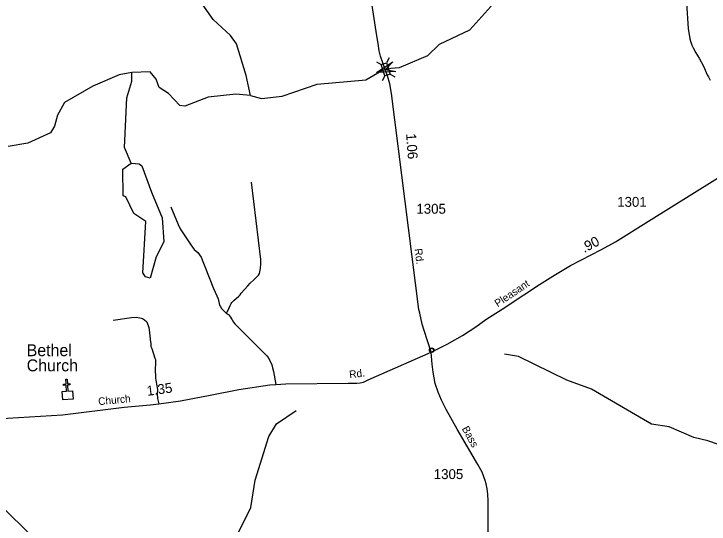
# Model space of a CAD drawing. Extents: x 2220236 to 2384410, y 720751 to 894131.
# Drawn here: x 2267338 to 2276098, y 812295 to 818722 of the extents above; entities that cross this region are included whole.
import ezdxf

# ---------------------------------------------------------------- set-up
doc = ezdxf.new("R2010")
doc.units = 0
for name, color, linetype in [('Exist Civil Demographics Community CELL', 7, 'Continuous'), ('Exist Cultural Church CELL', 7, 'Continuous'), ('Exist Cultural Church Label', 7, 'Continuous'), ('Exist Hydrographic Creek Single Shore', 7, 'Continuous'), ('Exist Hydrographic Misc Water Feature', 7, 'Continuous'), ('Exist Hydrographic Pond Under 1500 Sq Ft', 7, 'Continuous'), ('Exist Road Non-System Type 51', 7, 'Continuous'), ('Exist Road Secondary Mileage Hundredths English Label', 7, 'Continuous'), ('Exist Road Secondary Structure Standard Bridge Attributed CELL', 7, 'Continuous'), ('Exist Road Secondary Structure Standard Bridge CELL', 7, 'Continuous'), ('Exist Road Secondary Type 51 Attributed', 7, 'Continuous'), ('Exist Road Secondary Type 51 Label', 7, 'Continuous'), ('Exist Road Secondary Type 51 Number Label', 7, 'Continuous')]:
    doc.layers.add(name, color=color, linetype=linetype)

msp = doc.modelspace()

# ---------------------------------------------------------------- linework, layer by layer
at = {"layer": 'Exist Civil Demographics Community CELL'}
msp.add_lwpolyline([(2272579, 814489.6), (2272579.3, 814491.3), (2272579.8, 814493.3), (2272580.7, 814495.5), (2272581.6, 814497.2), (2272582.6, 814499), (2272583.8, 814500.5), (2272585, 814501.9), (2272586.4, 814503.3), (2272588.1, 814504.7), (2272589.7, 814505.8), (2272591.2, 814506.6), (2272592.8, 814507.4), (2272594.4, 814508.1), (2272596.1, 814508.6), (2272597.5, 814509), (2272598.9, 814509.2), (2272600.2, 814509.4), (2272602.1, 814509.5), (2272603.5, 814509.5), (2272605.2, 814509.4), (2272606.7, 814509.2), (2272608.2, 814508.9), (2272609.7, 814508.5), (2272611.3, 814507.9), (2272613.3, 814507), (2272615.2, 814505.9), (2272616.8, 814504.8), (2272618.4, 814503.6), (2272619.4, 814502.6), (2272620.6, 814501.3), (2272621.8, 814499.9), (2272622.7, 814498.5), (2272623.7, 814497), (2272624.4, 814495.4), (2272625.1, 814493.9), (2272625.5, 814492.3), (2272625.9, 814490.9), (2272626.3, 814489.1), (2272626.5, 814487.7), (2272626.5, 814485.8), (2272626.5, 814484.1), (2272626.3, 814482.3), (2272626, 814480.7), (2272625.5, 814478.8), (2272624.9, 814477), (2272624.2, 814475.5), (2272623.3, 814473.6), (2272622.3, 814472), (2272621.2, 814470.6), (2272619.9, 814469.1), (2272618.3, 814467.6), (2272616.8, 814466.4), (2272615.3, 814465.3), (2272614, 814464.5), (2272611.9, 814463.6), (2272609.7, 814462.7), (2272607.9, 814462.3), (2272605.9, 814461.9), (2272604.5, 814461.7), (2272603.2, 814461.7), (2272601.5, 814461.7), (2272600.2, 814461.8), (2272598.4, 814462), (2272596.6, 814462.4), (2272595.2, 814462.8), (2272593.7, 814463.4), (2272592.3, 814464), (2272591.1, 814464.7), (2272589, 814465.9), (2272587.3, 814467.2), (2272585.8, 814468.6), (2272584.4, 814470.1), (2272583.5, 814471.3), (2272582.6, 814472.5), (2272581.3, 814474.7), (2272580.8, 814475.8), (2272580.3, 814477), (2272579.5, 814479.5), (2272579, 814481.7), (2272578.8, 814483.2), (2272578.7, 814485.2), (2272578.7, 814486.6), (2272578.8, 814488.6)], close=True, dxfattribs=at)
msp.add_lwpolyline([(2272579, 814489.6), (2272579.3, 814491.3), (2272579.8, 814493.3), (2272580.7, 814495.5), (2272581.6, 814497.2), (2272582.6, 814499), (2272583.8, 814500.5), (2272585, 814501.9), (2272586.4, 814503.3), (2272588.1, 814504.7), (2272589.7, 814505.8), (2272591.2, 814506.6), (2272592.8, 814507.4), (2272594.4, 814508.1), (2272596.1, 814508.6), (2272597.5, 814509), (2272598.9, 814509.2), (2272600.2, 814509.4), (2272602.1, 814509.5), (2272603.5, 814509.5), (2272605.2, 814509.4), (2272606.7, 814509.2), (2272608.2, 814508.9), (2272609.7, 814508.5), (2272611.3, 814507.9), (2272613.3, 814507), (2272615.2, 814505.9), (2272616.8, 814504.8), (2272618.4, 814503.6), (2272619.4, 814502.6), (2272620.6, 814501.3), (2272621.8, 814499.9), (2272622.7, 814498.5), (2272623.7, 814497), (2272624.4, 814495.4), (2272625.1, 814493.9), (2272625.5, 814492.3), (2272625.9, 814490.9), (2272626.3, 814489.1), (2272626.5, 814487.7), (2272626.5, 814485.8), (2272626.5, 814484.1), (2272626.3, 814482.3), (2272626, 814480.7), (2272625.5, 814478.8), (2272624.9, 814477), (2272624.2, 814475.5), (2272623.3, 814473.6), (2272622.3, 814472), (2272621.2, 814470.6), (2272619.9, 814469.1), (2272618.3, 814467.6), (2272616.8, 814466.4), (2272615.3, 814465.3), (2272614, 814464.5), (2272611.9, 814463.6), (2272609.7, 814462.7), (2272607.9, 814462.3), (2272605.9, 814461.9), (2272604.5, 814461.7), (2272603.2, 814461.7), (2272601.5, 814461.7), (2272600.2, 814461.8), (2272598.4, 814462), (2272596.6, 814462.4), (2272595.2, 814462.8), (2272593.7, 814463.4), (2272592.3, 814464), (2272591.1, 814464.7), (2272589, 814465.9), (2272587.3, 814467.2), (2272585.8, 814468.6), (2272584.4, 814470.1), (2272583.5, 814471.3), (2272582.6, 814472.5), (2272581.3, 814474.7), (2272580.8, 814475.8), (2272580.3, 814477), (2272579.5, 814479.5), (2272579, 814481.7), (2272578.8, 814483.2), (2272578.7, 814485.2), (2272578.7, 814486.6), (2272578.8, 814488.6)], close=True, dxfattribs=at)
for centre, radius in [((2272602.7, 814485.8), 28.8), ((2272602.7, 814485.8), 28.8), ((2272602.6, 814485.9), 23.4), ((2272602.6, 814485.9), 23.4)]:
    msp.add_circle(centre, radius, dxfattribs=at)
at = {"layer": 'Exist Cultural Church CELL'}
msp.add_lwpolyline([(2267944.8, 813964.5), (2268001.6, 813968.6), (2267996.1, 814044.6), (2267964.2, 814042.3), (2267963.1, 814058.2), (2267995, 814060.5), (2267990.7, 814120.5), (2268006.7, 814121.6), (2268011, 814061.7), (2268042.9, 814063.9), (2268044, 814048), (2268012.1, 814045.7), (2268017.5, 813969.8), (2268075.1, 813973.8), (2268082.6, 813867.6), (2267952.4, 813858.3)], close=True, dxfattribs=at)
at = {"layer": 'Exist Hydrographic Creek Single Shore'}
for points in [[(2270317.1, 817694.8), (2270459.2, 817655.8), (2270717.1, 817683.3), (2271157.2, 817834.9), (2271773.2, 817891), (2271976, 818007.4), (2272022.2, 818022), (2272088.9, 818036.5), (2272196.2, 818046.2), (2272553.2, 818199.6), (2272701.2, 818340.9), (2273083, 818519.9), (2273347.2, 818816.2), (2273494.2, 819092), (2273585.2, 819185.2), (2273800.1, 819328.3), (2274157.1, 819429.2), (2274214.1, 819555.9), (2274494.2, 819950.3), (2274686.1, 819900.4), (2274829.1, 819726.9), (2274904.1, 819738.4), (2275039.7, 819799)], [(2268823.1, 817981.6), (2268665.2, 817955.3), (2268333.2, 817811.3), (2267977, 817605.5), (2267887, 817446.6), (2267847, 817306.4), (2267798, 817222.1), (2267515, 817093.5), (2267266.1, 817049.5)], [(2270317.1, 817694.8), (2270134.2, 817711.8), (2269784.2, 817673.1), (2269493.2, 817561), (2269427.2, 817568.9), (2269284, 817719.5), (2269166.1, 817794), (2269132.1, 817899.7), (2269056.2, 817993.1), (2268823.1, 817981.6)], [(2276715.1, 813124.7), (2276080.1, 813344.5), (2275905.2, 813384.2), (2275595.1, 813521.8), (2275370.2, 813552.7), (2274616.2, 813994.6), (2274307.2, 814109.3), (2273696.1, 814404), (2273521, 814433.9)], [(2270062, 811979.8), (2270324, 812505.8), (2270379, 812849.1), (2270549.2, 813399.8), (2270647, 813558.5), (2270895.1, 813727.2)]]:
    msp.add_lwpolyline(points, dxfattribs=at)
at = {"layer": 'Exist Hydrographic Misc Water Feature'}
for points in [[(2270317.1, 817694.8), (2270265.2, 817945.2), (2270144, 818344.5), (2270068.2, 818451.1), (2269850.2, 818649.2), (2269681.2, 818888.8), (2269605.1, 819037.9), (2269577.1, 819314), (2269551.2, 819412.9), (2269063.2, 819990.5), (2268922.9, 820108.7), (2268867.2, 820188.1)], [(2268817.1, 816840.2), (2268732, 817038.8), (2268760.1, 817664.7), (2268824.1, 817873.3), (2268823.1, 817981.6)]]:
    msp.add_lwpolyline(points, dxfattribs=at)
at = {"layer": 'Exist Hydrographic Pond Under 1500 Sq Ft'}
msp.add_lwpolyline([(2268817.1, 816840.2), (2268917.2, 816831.6), (2268951, 816808), (2269070.2, 816474.2), (2269207.1, 816153.2), (2269226.2, 815851.1), (2269128.2, 815659.6), (2269056, 815392.1), (2268997.1, 815409.8), (2268964.1, 815459.7), (2268999, 816108.3), (2268848.1, 816206.6), (2268746.2, 816415.4), (2268713.2, 816429.1), (2268710.1, 816763.8), (2268817.1, 816840.2)], dxfattribs=at)
at = {"layer": 'Exist Road Non-System Type 51'}
for points in [[(2270015.7, 814949.2), (2270050.9, 815019.4), (2270060.7, 815047.6), (2270074.4, 815073.7), (2270084.3, 815087.7), (2270108.2, 815110), (2270173.5, 815164.6), (2270189.5, 815182.7), (2270201.1, 815204.9), (2270286.2, 815295.5), (2270315.9, 815329.8), (2270361.5, 815370.3), (2270418.9, 815428.7), (2270430.8, 815452.8), (2270446.2, 815512.9), (2270449.5, 815575), (2270449, 815629), (2270330, 816603.4)], [(2269313.4, 816289.9), (2269405.4, 816068.9), (2269431.9, 816015.1), (2269468.3, 815965.6), (2269567.7, 815812.6), (2269610.3, 815754.9), (2269654.7, 815717.4), (2269699.2, 815655.9), (2269719.7, 815604.1), (2269742.2, 815538.2), (2269854.8, 815261.6), (2269895.5, 815172), (2269909.9, 815134.1), (2269928.7, 815054.3), (2269940.9, 815036.5), (2269949.1, 815016.5), (2270015.7, 814949.2)], [(2268589.1, 814861.9), (2268820.8, 814895.9), (2268876.6, 814900.5), (2268924.7, 814894.9), (2268956.9, 814883.3), (2268982.9, 814867.5), (2269011.2, 814841.8), (2269037.7, 814772), (2269046.5, 814710.3), (2269055.2, 814618.3), (2269061.7, 814566.4), (2269062, 814532.4), (2269074.2, 814506.6), (2269115.5, 814382.9), (2269123.6, 814369), (2269123.9, 814337), (2269122.1, 814299), (2269118.5, 814269.1), (2269117, 814217.2), (2269121.5, 814171.1), (2269121.7, 814133.1), (2269132.4, 814059.3), (2269145.2, 813991.4), (2269143.5, 813941.5), (2269148.2, 813875.6), (2269162.8, 813811.7)], [(2270015.7, 814949.2), (2270043.8, 814935.4), (2270068.1, 814899.7), (2270078.2, 814879.9), (2270086.4, 814869.9), (2270104.6, 814840.2), (2270122.9, 814816.2), (2270524.5, 814416.2), (2270542.6, 814392.4), (2270562.9, 814356.6), (2270587.6, 814302.9), (2270597.8, 814264.9), (2270608.3, 814215.1), (2270637.8, 814053.4)]]:
    msp.add_lwpolyline(points, dxfattribs=at)
at = {"layer": 'Exist Road Secondary Structure Standard Bridge Attributed CELL'}
msp.add_lwpolyline([(2272149.6, 817996.3), (2271906, 817984.9), (2272111.2, 818116.6), (2272022.2, 818022)], close=True, dxfattribs=at)
at = {"layer": 'Exist Road Secondary Structure Standard Bridge CELL'}
for p, q in [((2272067.2, 818166.3), (2272034.6, 818105.5)), ((2271906.2, 818117.7), (2271967, 818085.1)), ((2272078, 817960.8), (2272138.8, 817928.2)), ((2272011.9, 817940.8), (2271979.3, 817880))]:
    msp.add_line(p, q, dxfattribs=at)
msp.add_lwpolyline([(2272034.6, 818105.5), (2272078.3, 817960.9), (2272010.7, 817940.5), (2271967, 818085.1)], close=True, dxfattribs=at)
at = {"layer": 'Exist Road Secondary Type 51 Attributed'}
for points in [[(2275687.5, 820388.2), (2275742.9, 820375.2), (2275778.8, 820349.1), (2275800.7, 820319.9), (2275810.8, 820295.9), (2275826.9, 820191.6), (2275800.1, 819271.5), (2275813.9, 818855.9), (2275835.1, 818536.2), (2275856.2, 818406.6), (2275866.6, 818364.6), (2275879, 818328.7), (2275895.3, 818292.8), (2275930.2, 818230.8), (2275971.5, 818165.8), (2276027.6, 818065.4), (2276074.4, 817954.8), (2276091, 817929.6), (2276113, 817887.2)], [(2272016.9, 818020.7), (2271958.3, 818189.8), (2271939.7, 818255.8), (2271928.8, 818347.6), (2271909.9, 818443.4), (2271701.1, 819812.7), (2271686.2, 819937.3)], [(2272596.2, 814458.7), (2272506.5, 814734.7), (2272481.7, 814812.4), (2272454.5, 814950.1), (2272442, 815000), (2272094.7, 817717.4), (2272073.4, 817839.2), (2272046.5, 817940.9), (2272028.1, 817988.7), (2272016.9, 818020.7)], [(2272596.2, 814458.7), (2272796.3, 814560.7), (2272990.7, 814669.2), (2273160.5, 814781.6), (2273284.7, 814874), (2273490.8, 815001.6), (2273762.6, 815181), (2273960.7, 815313.2), (2274160.8, 815439.7), (2274352, 815551.7), (2274741.9, 815755.2), (2274916.7, 815850.8), (2275336.1, 816110.6), (2276425.3, 816790.5), (2276681.8, 816929)], [(2267115.6, 813621.1), (2267951.6, 813669.3), (2268727.3, 813767.5), (2269053, 813796.6), (2269162.8, 813811.7), (2269436.3, 813846.3), (2269808.7, 813920.4), (2270173, 813988.4), (2270561.9, 814048.7), (2270637.8, 814053.4), (2270765.7, 814062.7), (2271551.2, 814070.1), (2271659.2, 814069), (2271701.1, 814073.4), (2271742.9, 814083.9), (2271800.6, 814112.3), (2272596.2, 814458.7)], [(2273317.2, 811574), (2273315.3, 812589.1), (2273311.5, 812670.3), (2273300.2, 812740.2), (2273287, 812802.5), (2273277.5, 812844), (2273237, 812950.4), (2273181.9, 813045.9), (2272922.7, 813490.8), (2272783.1, 813739.2), (2272724.6, 813854.4), (2272683, 813958.2), (2272647.2, 814067.8), (2272620.8, 814209.4), (2272609.4, 814307.6), (2272596.2, 814458.7)], [(2265645.5, 813278.8), (2266296.9, 813085), (2266491.4, 813023), (2266569.7, 812991.6), (2266709.8, 812921.4), (2266787.2, 812874.2), (2266903.4, 812788.9), (2266984.1, 812719.7), (2267056.6, 812648.4), (2267181.9, 812519.7), (2267557.3, 812145.4)]]:
    msp.add_lwpolyline(points, dxfattribs=at)

# ---------------------------------------------------------------- texts
at = {"layer": 'Exist Cultural Church Label'}
for s, p in [('Bethel', (2267498.7, 814410.1)), ('Church', (2267498.7, 814219.1))]:
    msp.add_text(s, height=150, dxfattribs=at).set_placement(p)
at = {"layer": 'Exist Road Secondary Mileage Hundredths English Label'}
for s, rotation, p in [('1.06', 274.35729, (2272279, 817211.8)), ('.90', 27.56133, (2274523.9, 815709.4)), ('1.35', 7.83124, (2269019.2, 813909.4))]:
    msp.add_text(s, height=125, rotation=rotation, dxfattribs=at).set_placement(p)
at = {"layer": 'Exist Road Secondary Type 51 Label'}
for s, rotation, p in [('Rd.', 277.28326, (2272386.1, 815760.5)), ('Pleasant', 34.04977, (2273434.5, 815024.8)), ('Rd.', 6.61296, (2271568.4, 814132)), ('Church', 5.577, (2268404.2, 813792.1)), ('Bass', 298.93223, (2272979.1, 813497.5))]:
    msp.add_text(s, height=95, rotation=rotation, dxfattribs=at).set_placement(p)
at = {"layer": 'Exist Road Secondary Type 51 Number Label'}
for s, p in [('1301', (2274939.8, 816291.4)), ('1305', (2272409.2, 816204.3)), ('1305', (2272628.4, 812861.9))]:
    msp.add_text(s, height=125, dxfattribs=at).set_placement(p)

doc.saveas('drawing.dxf')
